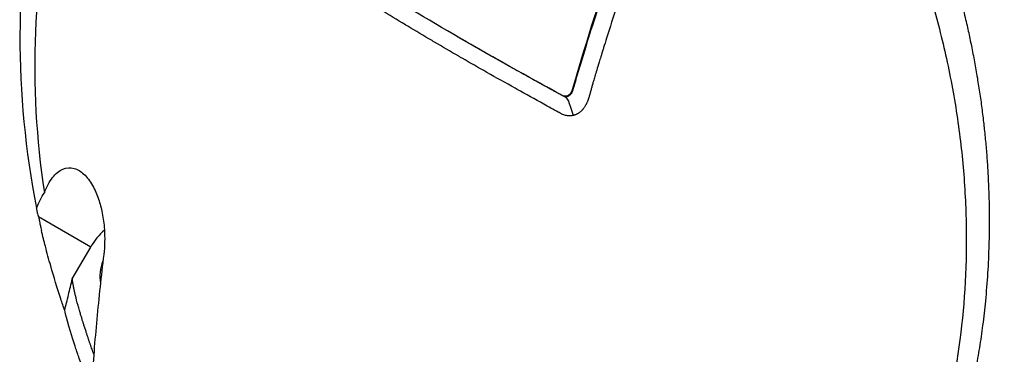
# Model space of a CAD drawing. Header units: millimetres. Extents: x 0 to 4378, y 0 to 2376.
# Tile 594 of 656: x 2562 to 2623, y 1426 to 1446. Entities that reach past the tile are written whole.
import ezdxf

# ---------------------------------------------------------------- set-up
doc = ezdxf.new("R2010")
doc.units = ezdxf.units.MM
doc.header["$LTSCALE"] = 0.2
doc.layers.add('01_Object Line', color=4, linetype='Continuous')

# ---------------------------------------------------------------- blocks, each defined once
blk = doc.blocks.new('A$C0a0b2bc4')
for p, q in [((-148.567, 586.132), (-148.516, 586.102)), ((-148.513, 586.1), (-148.516, 586.102)), ((-142.237, 582.588), (-142.186, 582.558)), ((-141.626, 582.928), (-141.589, 582.907)), ((-171.405, 573.228), (-174.643, 575.098)), ((-172.546, 571.253), (-171.405, 573.228))]:
    blk.add_line(p, q)
for centre, major_axis, ratio, start_param, end_param in [((-174.431, 575.166), (-0.776, 3.58), 0.060571, 1.54559, 1.576808), ((-168.895, 571.779), (-1.775, -3.074), 0.816497, 4.328454, 4.712389), ((-168.895, 571.779), (1.125, 1.949), 0.816497, 1.733342, 2.38644)]:
    blk.add_ellipse(centre, major_axis=major_axis, ratio=ratio, start_param=start_param, end_param=end_param)
for points, knots in [([(-102.629, 533.701), (-102.613, 533.711), (-102.419, 533.835), (-102.323, 533.896), (-102.247, 533.945), (-102.018, 534.092), (-101.866, 534.191), (-101.41, 534.489), (-101.106, 534.69), (-100.2, 535.299), (-99.599, 535.713), (-97.807, 536.98), (-96.629, 537.856), (-95.252, 538.928), (-95.034, 539.099), (-94.652, 539.402), (-94.486, 539.534), (-93.937, 539.974), (-93.553, 540.287), (-92.746, 540.954), (-92.314, 541.317), (-91.633, 541.897), (-91.383, 542.113), (-90.933, 542.505), (-90.733, 542.68), (-90.41, 542.965), (-90.287, 543.074), (-88.847, 544.356), (-87.555, 545.564), (-85.563, 547.512), (-84.848, 548.229), (-83.332, 549.79), (-82.533, 550.636), (-79.645, 553.781), (-77.62, 556.157), (-75.159, 559.255), (-74.649, 559.909), (-73.998, 560.76), (-73.852, 560.952), (-73.638, 561.235), (-73.566, 561.331), (-73.421, 561.523), (-73.347, 561.622), (-73.175, 561.853), (-73.081, 561.979), (-72.913, 562.208), (-72.843, 562.304), (-72.671, 562.541), (-72.568, 562.684), (-72.382, 562.944), (-72.298, 563.063), (-71.779, 563.798), (-71.354, 564.422), (-70.4, 565.872), (-69.879, 566.701), (-68.865, 568.394), (-68.372, 569.257), (-67.596, 570.688), (-67.3, 571.252), (-66.946, 571.948), (-66.881, 572.077), (-66.699, 572.441), (-66.583, 572.676), (-66.247, 573.366), (-66.031, 573.824), (-65.703, 574.537), (-65.586, 574.795), (-65.372, 575.276), (-65.274, 575.5), (-65.132, 575.827), (-65.088, 575.93), (-65.006, 576.122), (-64.97, 576.207), (-64.892, 576.391), (-64.849, 576.493), (-64.694, 576.863), (-64.58, 577.136), (-64.288, 577.844), (-64.112, 578.277), (-63.823, 578.999), (-63.706, 579.292), (-63.497, 579.825), (-63.407, 580.056), (-63.235, 580.502), (-63.154, 580.713), (-62.991, 581.14), (-62.91, 581.355), (-62.705, 581.9), (-62.588, 582.218), (-62.361, 582.838), (-62.254, 583.133), (-62.008, 583.819), (-61.871, 584.209), (-61.543, 585.153), (-61.354, 585.707), (-60.053, 589.619), (-59.077, 593.011), (-58.097, 597.089), (-57.944, 597.751), (-57.725, 598.738), (-57.655, 599.059), (-57.288, 600.788), (-57.016, 602.195), (-56.651, 604.32), (-56.535, 605.037), (-56.297, 606.614), (-56.178, 607.474), (-55.986, 609.012), (-55.909, 609.691), (-55.705, 611.663), (-55.598, 612.955), (-55.375, 616.598), (-55.325, 618.941), (-55.422, 623.15), (-55.535, 625.027), (-55.81, 627.745), (-55.914, 628.607), (-56.269, 631.117), (-56.568, 632.755), (-57.279, 635.873), (-57.685, 637.358), (-59.046, 641.563), (-60.166, 644.186), (-62.164, 647.749), (-62.846, 648.831), (-64.296, 650.876), (-65.06, 651.839), (-66.273, 653.201), (-66.685, 653.638), (-67.958, 654.912), (-68.852, 655.707), (-73.475, 659.346), (-77.725, 661.269), (-83.003, 662.315), (-83.613, 662.418), (-84.855, 662.592), (-85.486, 662.662), (-86.77, 662.769), (-87.424, 662.805), (-93.483, 662.976), (-99.04, 661.942), (-105.769, 659.588), (-107.025, 659.1), (-109.209, 658.172), (-110.14, 657.75), (-111.759, 656.974), (-112.45, 656.629), (-113.653, 656.003), (-114.166, 655.729), (-115.062, 655.237), (-115.444, 655.022), (-116.398, 654.477), (-116.966, 654.143), (-117.817, 653.628), (-118.1, 653.455), (-118.523, 653.193), (-118.664, 653.105), (-118.841, 652.993), (-118.909, 652.95), (-118.981, 652.904)], [-6.38032, -6.38032, -6.38032, -6.38032, -6.37821, -6.37821, -6.369846, -6.369846, -6.353117, -6.353117, -6.319657, -6.319657, -6.25276, -6.25276, -6.118821, -6.118821, -6.093562, -6.093562, -6.074245, -6.074245, -6.02934, -6.02934, -5.977241, -5.977241, -5.946683, -5.946683, -5.922148, -5.922148, -5.906985, -5.906985, -5.744468, -5.744468, -5.651851, -5.651851, -5.545767, -5.545767, -5.263109, -5.263109, -5.188236, -5.188236, -5.166424, -5.166424, -5.156096, -5.156096, -5.145051, -5.145051, -5.130591, -5.130591, -5.12026, -5.12026, -5.104932, -5.104932, -5.092289, -5.092289, -5.026821, -5.026821, -4.941899, -4.941899, -4.85599, -4.85599, -4.800726, -4.800726, -4.788117, -4.788117, -4.765241, -4.765241, -4.721287, -4.721287, -4.696404, -4.696404, -4.675122, -4.675122, -4.664727, -4.664727, -4.65667, -4.65667, -4.64693, -4.64693, -4.620997, -4.620997, -4.580201, -4.580201, -4.553194, -4.553194, -4.530725, -4.530725, -4.50998, -4.50998, -4.488898, -4.488898, -4.457903, -4.457903, -4.429176, -4.429176, -4.391259, -4.391259, -4.337563, -4.337563, -4.012989, -4.012989, -3.949041, -3.949041, -3.91815, -3.91815, -3.78308, -3.78308, -3.714321, -3.714321, -3.631782, -3.631782, -3.566461, -3.566461, -3.442027, -3.442027, -3.2143, -3.2143, -3.028646, -3.028646, -2.942037, -2.942037, -2.774506, -2.774506, -2.616657, -2.616657, -2.316725, -2.316725, -2.178502, -2.178502, -2.04381, -2.04381, -1.977504, -1.977504, -1.844402, -1.844402, -1.320414, -1.320414, -1.252574, -1.252574, -1.183446, -1.183446, -1.112702, -1.112702, -0.531304, -0.531304, -0.396945, -0.396945, -0.296158, -0.296158, -0.220657, -0.220657, -0.16405, -0.16405, -0.121678, -0.121678, -0.058094, -0.058094, -0.026366, -0.026366, -0.010502, -0.010502, -0.006369, -0.006369, -0.006369, -0.006369]), ([(-132.59, 622.729), (-132.573, 622.719), (-132.543, 622.702), (-132.478, 622.665), (-132.451, 622.648), (-132.367, 622.6), (-132.311, 622.567), (-132.145, 622.469), (-132.034, 622.403), (-131.701, 622.202), (-131.479, 622.065), (-130.817, 621.646), (-130.378, 621.356), (-129.07, 620.454), (-128.208, 619.809), (-125.663, 617.754), (-124.018, 616.22), (-122.002, 614.065), (-121.56, 613.574), (-120.627, 612.498), (-120.14, 611.912), (-119.11, 610.617), (-118.574, 609.909), (-117.455, 608.358), (-116.875, 607.508), (-114.813, 604.316), (-113.446, 601.855), (-111.906, 598.603), (-111.592, 597.909), (-110.985, 596.505), (-110.694, 595.798), (-109.861, 593.677), (-109.354, 592.249), (-108.786, 590.469), (-108.679, 590.127), (-108.489, 589.498), (-108.405, 589.214), (-108.228, 588.599), (-108.134, 588.264), (-107.997, 587.763), (-107.953, 587.597), (-107.867, 587.275), (-107.824, 587.11), (-107.738, 586.777), (-107.697, 586.614), (-107.616, 586.29), (-107.576, 586.127), (-107.497, 585.8), (-107.457, 585.635), (-107.345, 585.154), (-107.273, 584.834), (-107.17, 584.37), (-107.134, 584.204), (-107.065, 583.879), (-107.032, 583.719), (-106.971, 583.425), (-106.941, 583.278), (-106.84, 582.771), (-106.769, 582.388), (-106.685, 581.93), (-106.657, 581.781), (-106.597, 581.438), (-106.565, 581.25), (-106.515, 580.955), (-106.499, 580.856), (-106.427, 580.413), (-106.371, 580.049), (-106.306, 579.608), (-106.292, 579.513), (-106.265, 579.324), (-106.252, 579.23), (-106.213, 578.949), (-106.187, 578.759), (-106.066, 577.827), (-105.98, 577.071), (-105.869, 575.926), (-105.836, 575.545), (-105.791, 574.975), (-105.776, 574.784), (-105.749, 574.401), (-105.736, 574.21), (-105.718, 573.925), (-105.712, 573.829), (-105.701, 573.642), (-105.696, 573.547), (-105.686, 573.361), (-105.681, 573.273), (-105.672, 573.09), (-105.668, 572.996), (-105.646, 572.505), (-105.633, 572.149), (-105.613, 571.411), (-105.607, 571.046), (-105.603, 570.499), (-105.602, 570.318), (-105.603, 569.967), (-105.604, 569.787), (-105.607, 569.522), (-105.608, 569.437), (-105.614, 569.034), (-105.623, 568.71), (-105.707, 566.131), (-105.933, 563.182), (-106.903, 558.439), (-107.186, 557.265), (-107.785, 555.113), (-108.092, 554.13), (-108.718, 552.326), (-109.031, 551.501), (-109.507, 550.34), (-109.656, 549.991), (-109.951, 549.32), (-110.097, 548.998), (-111.371, 546.277), (-112.679, 544.053), (-114.182, 541.928), (-114.272, 541.802), (-114.531, 541.445), (-114.704, 541.212), (-114.955, 540.88), (-115.032, 540.78), (-115.18, 540.587), (-115.254, 540.493), (-115.593, 540.06), (-115.871, 539.717), (-116.364, 539.129), (-116.577, 538.881), (-117.114, 538.269), (-117.443, 537.91), (-117.94, 537.383), (-118.107, 537.209), (-118.36, 536.951), (-118.445, 536.866), (-118.572, 536.738), (-118.614, 536.696), (-118.678, 536.632), (-118.699, 536.611), (-118.752, 536.559), (-118.776, 536.536), (-118.785, 536.527)], [0.000001, 0.000001, 0.000001, 0.000001, 0.007145, 0.007145, 0.012487, 0.012487, 0.023172, 0.023172, 0.044526, 0.044526, 0.087152, 0.087152, 0.172519, 0.172519, 0.343296, 0.343296, 0.684832, 0.684832, 0.782442, 0.782442, 0.893925, 0.893925, 1.020792, 1.020792, 1.165754, 1.165754, 1.5523, 1.5523, 1.656, 1.656, 1.759472, 1.759472, 1.962548, 1.962548, 2.010788, 2.010788, 2.051037, 2.051037, 2.098595, 2.098595, 2.121977, 2.121977, 2.144106, 2.144106, 2.165078, 2.165078, 2.185897, 2.185897, 2.206927, 2.206927, 2.249257, 2.249257, 2.267476, 2.267476, 2.284385, 2.284385, 2.298691, 2.298691, 2.334972, 2.334972, 2.351514, 2.351514, 2.372635, 2.372635, 2.384046, 2.384046, 2.433545, 2.433545, 2.447203, 2.447203, 2.460457, 2.460457, 2.48758, 2.48758, 2.604591, 2.604591, 2.662837, 2.662837, 2.692059, 2.692059, 2.721315, 2.721315, 2.736067, 2.736067, 2.75119, 2.75119, 2.765744, 2.765744, 2.781644, 2.781644, 2.845833, 2.845833, 2.904565, 2.904565, 2.933488, 2.933488, 2.964036, 2.964036, 2.978504, 2.978504, 3.032725, 3.032725, 3.464483, 3.464483, 3.610423, 3.610423, 3.738069, 3.738069, 3.849625, 3.849625, 3.89841, 3.89841, 3.944167, 3.944167, 4.289561, 4.289561, 4.31145, 4.31145, 4.352034, 4.352034, 4.36965, 4.36965, 4.386161, 4.386161, 4.448116, 4.448116, 4.494326, 4.494326, 4.563724, 4.563724, 4.598531, 4.598531, 4.615935, 4.615935, 4.624637, 4.624637, 4.628988, 4.628988, 4.635352, 4.635352, 4.635352, 4.635352]), ([(-137.256, 617.135), (-137.287, 617.152), (-137.314, 617.167), (-137.371, 617.2), (-137.4, 617.216), (-137.487, 617.264), (-137.545, 617.296), (-137.719, 617.392), (-137.835, 617.454), (-138.185, 617.639), (-138.418, 617.758), (-139.116, 618.099), (-139.583, 618.31), (-140.364, 618.636), (-140.678, 618.76), (-142.243, 619.341), (-143.505, 619.701), (-145.125, 620.042), (-145.485, 620.11), (-146.814, 620.329), (-147.778, 620.428), (-150.015, 620.519), (-151.284, 620.465), (-152.694, 620.286), (-152.854, 620.264), (-154.712, 619.988), (-156.375, 619.531), (-159.781, 618.147), (-161.508, 617.169), (-164.736, 614.759), (-166.245, 613.323), (-168.264, 610.88), (-168.884, 610.042), (-171.839, 605.583), (-173.624, 601.288), (-175.397, 593.307), (-175.77, 589.841), (-175.8, 582.766), (-175.457, 579.165), (-174.755, 575.625)], [-8.649689, -8.649689, -8.649689, -8.649689, -8.637409, -8.637409, -8.624985, -8.624985, -8.600078, -8.600078, -8.550156, -8.550156, -8.450665, -8.450665, -8.252393, -8.252393, -8.119323, -8.119323, -7.592166, -7.592166, -7.442693, -7.442693, -7.047186, -7.047186, -6.520095, -6.520095, -6.453502, -6.453502, -5.733954, -5.733954, -4.923941, -4.923941, -4.117004, -4.117004, -3.731257, -3.731257, -2.166854, -2.166854, -1.083067, -1.083067, -0.000001, -0.000001, -0.000001, -0.000001]), ([(-137.775, 614.284), (-137.798, 614.297), (-137.816, 614.308), (-137.856, 614.331), (-137.876, 614.342), (-137.937, 614.376), (-137.978, 614.399), (-138.1, 614.467), (-138.182, 614.512), (-138.431, 614.647), (-138.598, 614.735), (-139.128, 615.005), (-139.49, 615.178), (-141.692, 616.16), (-143.604, 616.737), (-147.248, 617.395), (-149.014, 617.51), (-153.836, 617.263), (-156.833, 616.463), (-162.61, 613.45), (-165.564, 611.038), (-170.474, 604.29), (-172.308, 600.316), (-174.227, 592.918), (-174.686, 589.759), (-174.967, 583.238), (-174.78, 579.91), (-174.271, 576.578)], [-8.642266, -8.642266, -8.642266, -8.642266, -8.632346, -8.632346, -8.622197, -8.622197, -8.601866, -8.601866, -8.560989, -8.560989, -8.477588, -8.477588, -8.298471, -8.298471, -7.409545, -7.409545, -6.575204, -6.575204, -5.096739, -5.096739, -3.506638, -3.506638, -2.014963, -2.014963, -1.012761, -1.012761, -0.000001, -0.000001, -0.000001, -0.000001]), ([(-137.256, 617.135), (-137.095, 617.042), (-136.647, 616.784), (-135.624, 616.113), (-135.222, 615.834), (-134.559, 615.349), (-134.295, 615.15), (-132.992, 614.138), (-131.968, 613.248), (-130.318, 611.657), (-129.671, 610.99), (-128.201, 609.373), (-127.391, 608.4), (-125.574, 606.024), (-124.594, 604.588), (-122.462, 601.078), (-121.362, 598.95), (-120.138, 596.13), (-119.887, 595.522), (-119.407, 594.296), (-119.179, 593.683), (-118.908, 592.91), (-118.855, 592.756), (-118.747, 592.44), (-118.692, 592.277), (-118.587, 591.959), (-118.536, 591.801), (-118.386, 591.334), (-118.29, 591.024), (-118.103, 590.406), (-118.012, 590.096), (-117.878, 589.62), (-117.832, 589.453), (-117.742, 589.124), (-117.697, 588.959), (-117.566, 588.46), (-117.48, 588.123), (-117.317, 587.455), (-117.238, 587.121), (-117.094, 586.484), (-117.029, 586.182), (-116.934, 585.723), (-116.903, 585.57), (-116.805, 585.075), (-116.742, 584.744), (-116.623, 584.081), (-116.566, 583.748), (-116.459, 583.085), (-116.409, 582.756), (-116.313, 582.09), (-116.272, 581.778), (-116.211, 581.286), (-116.189, 581.112), (-116.153, 580.794), (-116.136, 580.645), (-116.104, 580.339), (-116.087, 580.177), (-116.039, 579.689), (-116.011, 579.369), (-115.96, 578.731), (-115.938, 578.414), (-115.898, 577.774), (-115.882, 577.455), (-115.854, 576.822), (-115.843, 576.504), (-115.826, 575.871), (-115.821, 575.559), (-115.816, 574.933), (-115.816, 574.596), (-115.822, 574.106), (-115.824, 573.951), (-115.83, 573.659), (-115.834, 573.508), (-115.871, 572.192), (-115.944, 571.033), (-116.105, 569.384), (-116.162, 568.885), (-116.286, 567.925), (-116.353, 567.463), (-116.495, 566.572), (-116.57, 566.145), (-116.687, 565.525), (-116.726, 565.326), (-116.806, 564.933), (-116.847, 564.742), (-116.927, 564.369), (-116.969, 564.185), (-117.093, 563.648), (-117.18, 563.289), (-117.352, 562.622), (-117.441, 562.295), (-117.619, 561.665), (-117.709, 561.362), (-117.844, 560.924), (-117.888, 560.784), (-118.019, 560.374), (-118.107, 560.108), (-118.283, 559.596), (-118.371, 559.347), (-118.63, 558.639), (-118.807, 558.183), (-119.314, 556.946), (-119.658, 556.18), (-120.576, 554.318), (-121.176, 553.25), (-122.146, 551.73), (-122.481, 551.237), (-123, 550.519), (-123.175, 550.283), (-123.443, 549.936), (-123.533, 549.821), (-123.669, 549.65), (-123.714, 549.593), (-123.782, 549.508), (-123.805, 549.48), (-123.851, 549.423), (-123.874, 549.395), (-123.897, 549.367)], [0.000002, 0.000002, 0.000002, 0.000002, 0.068396, 0.068396, 0.113225, 0.113225, 0.143068, 0.143068, 0.261804, 0.261804, 0.340398, 0.340398, 0.445112, 0.445112, 0.58476, 0.58476, 0.770646, 0.770646, 0.820914, 0.820914, 0.870505, 0.870505, 0.882769, 0.882769, 0.895757, 0.895757, 0.908699, 0.908699, 0.933689, 0.933689, 0.958342, 0.958342, 0.971541, 0.971541, 0.985008, 0.985008, 1.012116, 1.012116, 1.039467, 1.039467, 1.064342, 1.064342, 1.077017, 1.077017, 1.103525, 1.103525, 1.129763, 1.129763, 1.156377, 1.156377, 1.183318, 1.183318, 1.195097, 1.195097, 1.205034, 1.205034, 1.215755, 1.215755, 1.236325, 1.236325, 1.256757, 1.256757, 1.277456, 1.277456, 1.298369, 1.298369, 1.31914, 1.31914, 1.338917, 1.338917, 1.348349, 1.348349, 1.358318, 1.358318, 1.436393, 1.436393, 1.470506, 1.470506, 1.502489, 1.502489, 1.53257, 1.53257, 1.546517, 1.546517, 1.559977, 1.559977, 1.573067, 1.573067, 1.598315, 1.598315, 1.621948, 1.621948, 1.64382, 1.64382, 1.654133, 1.654133, 1.674222, 1.674222, 1.692702, 1.692702, 1.72678, 1.72678, 1.786154, 1.786154, 1.875164, 1.875164, 1.919672, 1.919672, 1.941935, 1.941935, 1.953066, 1.953066, 1.958631, 1.958631, 1.961414, 1.961414, 1.964192, 1.964192, 1.964192, 1.964192]), ([(-137.775, 614.284), (-137.755, 614.272), (-137.738, 614.263), (-137.702, 614.242), (-137.684, 614.232), (-137.63, 614.2), (-137.593, 614.179), (-137.484, 614.114), (-137.411, 614.071), (-137.19, 613.938), (-137.043, 613.847), (-136.586, 613.557), (-136.276, 613.35), (-135.2, 612.602), (-134.435, 612.01), (-132.652, 610.506), (-131.64, 609.547), (-130.048, 607.872), (-129.443, 607.192), (-128.14, 605.631), (-127.451, 604.739), (-126.39, 603.256), (-126, 602.685), (-125.152, 601.382), (-124.698, 600.643), (-123.672, 598.868), (-123.113, 597.818), (-122.148, 595.839), (-121.732, 594.919), (-120.905, 592.936), (-120.501, 591.872), (-119.719, 589.594), (-119.349, 588.38), (-118.699, 585.939), (-118.418, 584.714), (-117.943, 582.248), (-117.749, 581.007), (-117.454, 578.542), (-117.352, 577.321), (-117.236, 574.878), (-117.222, 573.657), (-117.376, 567.56), (-118.219, 562.909), (-120.105, 557.726), (-120.494, 556.783), (-121.551, 554.497), (-122.262, 553.194), (-123.436, 551.362), (-123.845, 550.771), (-124.698, 549.633), (-125.142, 549.085), (-125.601, 548.561)], [0.000001, 0.000001, 0.000001, 0.000001, 0.008819, 0.008819, 0.017845, 0.017845, 0.035907, 0.035907, 0.072142, 0.072142, 0.145603, 0.145603, 0.301293, 0.301293, 0.697737, 0.697737, 1.249707, 1.249707, 1.602664, 1.602664, 2.030274, 2.030274, 2.287608, 2.287608, 2.606643, 2.606643, 3.037233, 3.037233, 3.398935, 3.398935, 3.802667, 3.802667, 4.249499, 4.249499, 4.690315, 4.690315, 5.13136, 5.13136, 5.56388, 5.56388, 5.998967, 5.998967, 7.754062, 7.754062, 8.158838, 8.158838, 8.768034, 8.768034, 9.073949, 9.073949, 9.380631, 9.380631, 9.380631, 9.380631]), ([(-136.268, 598.609), (-137.291, 595.995), (-138.249, 593.38), (-140.037, 588.149), (-140.865, 585.536), (-141.626, 582.928)], [-1.719535, -1.719535, -1.719535, -1.719535, -0.859768, -0.859768, -0.000001, -0.000001, -0.000001, -0.000001]), ([(-139.155, 590.603), (-139.635, 589.193), (-140.096, 587.784), (-140.538, 586.377), (-140.759, 585.673), (-140.975, 584.97), (-141.187, 584.267), (-141.239, 584.091), (-141.292, 583.915), (-141.344, 583.739), (-141.357, 583.695), (-141.37, 583.651), (-141.383, 583.608), (-141.39, 583.586), (-141.396, 583.564), (-141.403, 583.542), (-141.409, 583.52), (-141.416, 583.498), (-141.422, 583.476), (-141.448, 583.388), (-141.474, 583.3), (-141.5, 583.212), (-141.526, 583.124), (-141.551, 583.037), (-141.577, 582.949), (-141.58, 582.938), (-141.583, 582.927), (-141.587, 582.916), (-141.587, 582.913), (-141.588, 582.91), (-141.589, 582.907)], [0, 0, 0, 0, 0.548701, 0.548701, 0.548701, 0.823051, 0.823051, 0.823051, 0.891639, 0.891639, 0.891639, 0.908786, 0.908786, 0.908786, 0.917359, 0.917359, 0.917359, 0.925933, 0.925933, 0.925933, 0.960226, 0.960226, 0.960226, 0.99452, 0.99452, 0.99452, 0.998807, 0.998807, 0.998807, 1, 1, 1, 1]), ([(-138.204, 590.054), (-138.649, 588.745), (-139.078, 587.436), (-139.49, 586.129), (-139.557, 585.917), (-139.618, 585.723), (-139.683, 585.512), (-139.694, 585.479), (-139.757, 585.276), (-139.805, 585.122), (-139.887, 584.856), (-139.922, 584.743), (-139.952, 584.645), (-140.008, 584.464), (-140.058, 584.301), (-140.147, 584.008), (-140.186, 583.878), (-140.254, 583.652), (-140.282, 583.555), (-140.315, 583.442), (-140.324, 583.412), (-140.332, 583.384), (-140.357, 583.298), (-140.379, 583.219), (-140.401, 583.142), (-140.402, 583.14), (-140.402, 583.137), (-140.408, 583.118), (-140.417, 583.083), (-140.444, 582.98), (-140.462, 582.913), (-140.487, 582.819), (-140.49, 582.808), (-140.494, 582.792), (-140.495, 582.787), (-140.497, 582.781), (-140.519, 582.694), (-140.54, 582.618), (-140.568, 582.523), (-140.576, 582.494), (-140.585, 582.469), (-140.589, 582.455), (-140.595, 582.437), (-140.607, 582.402), (-140.611, 582.39), (-140.619, 582.366), (-140.622, 582.356), (-140.629, 582.337), (-140.632, 582.329), (-140.636, 582.32), (-140.641, 582.306), (-140.646, 582.293), (-140.665, 582.244), (-140.68, 582.207), (-140.696, 582.171), (-140.703, 582.154), (-140.712, 582.136), (-140.73, 582.096), (-140.74, 582.075), (-140.757, 582.041), (-140.763, 582.03), (-140.781, 581.995), (-140.794, 581.972), (-140.823, 581.923), (-140.838, 581.898), (-140.855, 581.872), (-140.871, 581.847), (-140.887, 581.825), (-140.908, 581.796), (-140.913, 581.789), (-140.926, 581.772), (-140.934, 581.763), (-140.948, 581.745), (-140.955, 581.736), (-140.974, 581.713), (-140.985, 581.701), (-141, 581.685), (-141.003, 581.681), (-141.017, 581.666), (-141.026, 581.657), (-141.041, 581.642), (-141.047, 581.636), (-141.052, 581.631), (-141.068, 581.615), (-141.085, 581.6), (-141.128, 581.563), (-141.155, 581.542), (-141.211, 581.503), (-141.239, 581.484), (-141.275, 581.464), (-141.28, 581.461), (-141.285, 581.458), (-141.296, 581.452), (-141.306, 581.447), (-141.339, 581.43), (-141.359, 581.42), (-141.398, 581.404), (-141.416, 581.397), (-141.449, 581.384), (-141.464, 581.379), (-141.492, 581.37), (-141.505, 581.367), (-141.526, 581.361), (-141.535, 581.358), (-141.546, 581.355), (-141.549, 581.355), (-141.552, 581.354)], [-1, -1, -1, -1, -0.5714286, -0.5714286, -0.5714286, -0.5255574, -0.5255574, -0.517013, -0.517013, -0.4712009, -0.4712009, -0.4285714, -0.4285714, -0.4285714, -0.3868059, -0.3868059, -0.3450253, -0.3450253, -0.3032608, -0.3032608, -0.2857143, -0.2857143, -0.2857143, -0.2513176, -0.2513176, -0.25, -0.25, -0.25, -0.2337562, -0.2337562, -0.2172936, -0.2172936, -0.2152452, -0.2152452, -0.2142857, -0.2142857, -0.2142857, -0.1903263, -0.1903263, -0.1785714, -0.1785714, -0.1785714, -0.170079, -0.170079, -0.1658975, -0.1658975, -0.16301, -0.16301, -0.1607143, -0.1607143, -0.1607143, -0.15572, -0.15572, -0.1428571, -0.1428571, -0.1428571, -0.1345003, -0.1345003, -0.1263958, -0.1263958, -0.1223688, -0.1223688, -0.1146267, -0.1146267, -0.1071429, -0.1071429, -0.1071429, -0.1010737, -0.1010737, -0.0986615, -0.0986615, -0.0956016, -0.0956016, -0.0922441, -0.0922441, -0.0863776, -0.0863776, -0.0841138, -0.0841138, -0.0777712, -0.0777712, -0.0714286, -0.0714286, -0.0714286, -0.0625785, -0.0625785, -0.0498607, -0.0498607, -0.0377346, -0.0377346, -0.0357143, -0.0357143, -0.0357143, -0.0328765, -0.0328765, -0.0268637, -0.0268637, -0.0209459, -0.0209459, -0.0148784, -0.0148784, -0.0087709, -0.0087709, -0.0026649, -0.0026649, 0, 0, 0, 0]), ([(-142.237, 582.588), (-144.409, 583.768), (-146.521, 584.95), (-150.596, 587.303), (-152.559, 588.473), (-154.453, 589.639)], [0, 0, 0, 0, 0.502185, 0.502185, 1, 1, 1, 1]), ([(-148.603, 584.992), (-148.613, 584.997), (-148.623, 585.003), (-148.633, 585.009), (-149.142, 585.302), (-149.646, 585.596), (-150.147, 585.89), (-150.194, 585.917), (-150.241, 585.945), (-150.288, 585.973), (-150.795, 586.27), (-151.296, 586.567), (-151.794, 586.864), (-151.843, 586.893), (-151.892, 586.923), (-151.94, 586.952), (-152.445, 587.254), (-152.946, 587.555), (-153.442, 587.857), (-153.481, 587.881), (-153.521, 587.905), (-153.561, 587.929), (-153.828, 588.092), (-154.094, 588.255), (-154.359, 588.418), (-154.392, 588.438), (-154.425, 588.458), (-154.458, 588.479), (-154.474, 588.489), (-154.491, 588.499), (-154.507, 588.509), (-154.524, 588.519), (-154.54, 588.529), (-154.557, 588.54), (-154.622, 588.584), (-154.684, 588.636), (-154.743, 588.696), (-154.802, 588.756), (-154.856, 588.824), (-154.906, 588.898), (-154.918, 588.917), (-154.93, 588.936), (-154.942, 588.955), (-154.948, 588.965), (-154.954, 588.975), (-154.959, 588.985)], [-0.8616263, -0.8616263, -0.8616263, -0.8616263, -0.8610298, -0.8610298, -0.8610298, -0.8298956, -0.8298956, -0.8298956, -0.826965, -0.826965, -0.826965, -0.7954426, -0.7954426, -0.7954426, -0.7923494, -0.7923494, -0.7923494, -0.7603025, -0.7603025, -0.7603025, -0.7577381, -0.7577381, -0.7577381, -0.7404325, -0.7404325, -0.7404325, -0.7382693, -0.7382693, -0.7382693, -0.7371877, -0.7371877, -0.7371877, -0.7361061, -0.7361061, -0.7361061, -0.7317796, -0.7317796, -0.7317796, -0.7274532, -0.7274532, -0.7274532, -0.7263716, -0.7263716, -0.7263716, -0.7258308, -0.7258308, -0.7258308, -0.7258308]), ([(-147.87, 585.73), (-148.077, 585.849), (-148.284, 585.968), (-148.489, 586.087), (-148.497, 586.091), (-148.505, 586.096), (-148.513, 586.1)], [0.44954833, 0.44954833, 0.44954833, 0.44954833, 0.50001116, 0.50001116, 0.50001116, 0.50198948, 0.50198948, 0.50198948, 0.50198948]), ([(-144.782, 583.986), (-144.965, 584.088), (-145.148, 584.19), (-145.33, 584.292), (-145.865, 584.591), (-146.396, 584.89), (-146.922, 585.189), (-147.24, 585.37), (-147.556, 585.55), (-147.87, 585.73)], [0.202344, 0.202344, 0.202344, 0.202344, 0.2457321, 0.2457321, 0.2457321, 0.3728716, 0.3728716, 0.3728716, 0.4495483, 0.4495483, 0.4495483, 0.4495483]), ([(-141.552, 581.354), (-141.571, 581.349), (-141.59, 581.345), (-141.61, 581.342), (-141.62, 581.34), (-141.629, 581.338), (-141.639, 581.337), (-141.649, 581.335), (-141.659, 581.334), (-141.668, 581.333), (-141.678, 581.332), (-141.688, 581.331), (-141.698, 581.33), (-141.708, 581.329), (-141.718, 581.328), (-141.728, 581.327), (-141.747, 581.326), (-141.767, 581.326), (-141.787, 581.326), (-141.867, 581.326), (-141.947, 581.336), (-142.026, 581.355), (-142.105, 581.375), (-142.183, 581.404), (-142.259, 581.442), (-142.278, 581.451), (-142.297, 581.462), (-142.316, 581.472), (-142.334, 581.482), (-142.353, 581.492), (-142.372, 581.503), (-142.409, 581.523), (-142.447, 581.543), (-142.484, 581.564), (-142.784, 581.727), (-143.083, 581.89), (-143.38, 582.053), (-143.933, 582.357), (-144.483, 582.66), (-145.027, 582.964), (-145.069, 582.987), (-145.11, 583.01), (-145.151, 583.033), (-145.737, 583.36), (-146.318, 583.686), (-146.893, 584.013), (-147.411, 584.307), (-147.925, 584.601), (-148.435, 584.895), (-148.491, 584.927), (-148.547, 584.959), (-148.603, 584.992)], [-1, -1, -1, -1, -0.9989185, -0.9989185, -0.9989185, -0.9983778, -0.9983778, -0.9983778, -0.9978371, -0.9978371, -0.9978371, -0.9972963, -0.9972963, -0.9972963, -0.9967556, -0.9967556, -0.9967556, -0.9956741, -0.9956741, -0.9956741, -0.9913482, -0.9913482, -0.9913482, -0.9870224, -0.9870224, -0.9870224, -0.9859409, -0.9859409, -0.9859409, -0.9848594, -0.9848594, -0.9848594, -0.9826965, -0.9826965, -0.9826965, -0.965393, -0.965393, -0.965393, -0.9332255, -0.9332255, -0.9332255, -0.930786, -0.930786, -0.930786, -0.896179, -0.896179, -0.896179, -0.8650488, -0.8650488, -0.8650488, -0.8616263, -0.8616263, -0.8616263, -0.8616263]), ([(-142.186, 582.558), (-142.192, 582.562), (-142.198, 582.565), (-142.204, 582.568), (-142.212, 582.573), (-142.221, 582.578), (-142.229, 582.582), (-142.247, 582.592), (-142.264, 582.601), (-142.281, 582.61), (-142.35, 582.648), (-142.418, 582.685), (-142.487, 582.722), (-142.555, 582.76), (-142.624, 582.797), (-142.692, 582.834), (-142.709, 582.844), (-142.726, 582.853), (-142.744, 582.862), (-142.761, 582.872), (-142.778, 582.881), (-142.795, 582.89), (-142.829, 582.909), (-142.863, 582.928), (-142.897, 582.946), (-143.171, 583.096), (-143.443, 583.245), (-143.714, 583.395), (-144.072, 583.592), (-144.428, 583.789), (-144.782, 583.986)], [0, 0, 0, 0, 0.0013857, 0.0013857, 0.0013857, 0.0033723, 0.0033723, 0.0033723, 0.0073454, 0.0073454, 0.0073454, 0.0232379, 0.0232379, 0.0232379, 0.0391303, 0.0391303, 0.0391303, 0.0431034, 0.0431034, 0.0431034, 0.0470765, 0.0470765, 0.0470765, 0.0550227, 0.0550227, 0.0550227, 0.1185925, 0.1185925, 0.1185925, 0.202344, 0.202344, 0.202344, 0.202344]), ([(-141.626, 582.928), (-141.647, 582.858), (-141.677, 582.793), (-141.757, 582.676), (-141.809, 582.626), (-141.921, 582.56), (-141.98, 582.542), (-142.074, 582.539), (-142.109, 582.542), (-142.175, 582.559), (-142.206, 582.572), (-142.237, 582.588)], [-0.09630619, -0.09630619, -0.09630619, -0.09630619, -0.07315237, -0.07315237, -0.0481541, -0.0481541, -0.02507616, -0.02507616, -0.01226192, -0.01226192, -0.000001, -0.000001, -0.000001, -0.000001]), ([(-142.07, 582.517), (-142.089, 582.52), (-142.107, 582.525), (-142.134, 582.534), (-142.142, 582.538), (-142.16, 582.546), (-142.169, 582.55), (-142.18, 582.556), (-142.183, 582.557), (-142.186, 582.558)], [0.0000001, 0.0000001, 0.0000001, 0.0000001, 0.4648523, 0.4648523, 0.6972784, 0.6972784, 0.9297046, 0.9297046, 0.9999997, 0.9999997, 0.9999997, 0.9999997]), ([(-141.589, 582.907), (-141.592, 582.899), (-141.594, 582.891), (-141.597, 582.883), (-141.604, 582.862), (-141.611, 582.841), (-141.62, 582.82), (-141.637, 582.78), (-141.658, 582.741), (-141.681, 582.707), (-141.698, 582.681), (-141.718, 582.657), (-141.738, 582.635), (-141.758, 582.614), (-141.779, 582.596), (-141.801, 582.58), (-141.817, 582.568), (-141.834, 582.557), (-141.852, 582.548), (-141.873, 582.538), (-141.895, 582.529), (-141.917, 582.523), (-141.93, 582.519), (-141.944, 582.516), (-141.958, 582.514), (-141.978, 582.511), (-141.999, 582.51), (-142.02, 582.511), (-142.037, 582.511), (-142.054, 582.513), (-142.07, 582.517)], [0.0000004, 0.0000004, 0.0000004, 0.0000004, 0.0317634, 0.0317634, 0.0317634, 0.1197849, 0.1197849, 0.1197849, 0.2958279, 0.2958279, 0.2958279, 0.4283299, 0.4283299, 0.4283299, 0.5535213, 0.5535213, 0.5535213, 0.647914, 0.647914, 0.647914, 0.7573052, 0.7573052, 0.7573052, 0.823957, 0.823957, 0.823957, 0.9223757, 0.9223757, 0.9223757, 0.9999999, 0.9999999, 0.9999999, 0.9999999]), ([(-174.271, 576.578), (-174.135, 576.95), (-173.964, 577.272), (-173.575, 577.762), (-173.359, 577.941), (-172.905, 578.128), (-172.669, 578.148), (-172.227, 578.023), (-172.026, 577.908), (-171.635, 577.549), (-171.451, 577.311), (-171.146, 576.771), (-171.024, 576.492), (-170.827, 575.913), (-170.751, 575.622), (-170.626, 574.989), (-170.583, 574.649), (-170.543, 574.055), (-170.538, 573.799), (-170.55, 573.278), (-170.569, 573.015), (-170.6, 572.763)], [-1.150575, -1.150575, -1.150575, -1.150575, -0.986984, -0.986984, -0.83278, -0.83278, -0.690769, -0.690769, -0.575288, -0.575288, -0.460089, -0.460089, -0.36227, -0.36227, -0.27144, -0.27144, -0.168366, -0.168366, -0.087792, -0.087792, -0.000001, -0.000001, -0.000001, -0.000001]), ([(-174.755, 575.625), (-174.693, 575.8), (-174.622, 575.969), (-174.46, 576.288), (-174.37, 576.438), (-174.271, 576.578)], [-0.1210449, -0.1210449, -0.1210449, -0.1210449, -0.0602184, -0.0602184, -0.000001, -0.000001, -0.000001, -0.000001]), ([(-174.713, 575.422), (-174.72, 575.456), (-174.727, 575.49), (-174.741, 575.559), (-174.748, 575.592), (-174.755, 575.625)], [-0.02826256, -0.02826256, -0.02826256, -0.02826256, -0.01433714, -0.01433714, -0.000001, -0.000001, -0.000001, -0.000001]), ([(-174.667, 575.209), (-174.675, 575.244), (-174.683, 575.28), (-174.698, 575.352), (-174.705, 575.387), (-174.713, 575.422)], [-0.03069889, -0.03069889, -0.03069889, -0.03069889, -0.01512759, -0.01512759, -0.00000092, -0.00000092, -0.00000092, -0.00000092]), ([(-174.643, 575.098), (-174.616, 574.97), (-174.587, 574.842), (-174.54, 574.633), (-174.521, 574.551), (-174.502, 574.467), (-174.479, 574.364), (-174.451, 574.251)], [-0.5712819, -0.5712819, -0.5712819, -0.5712819, -0.2605626, -0.2605626, -0.0483079, -0.0483079, -0.0000368, -0.0000368, -0.0000368, -0.0000368]), ([(-173.257, 570.021), (-173.475, 570.685), (-173.685, 571.37), (-173.996, 572.461), (-174.106, 572.868), (-174.287, 573.57), (-174.37, 573.901), (-174.451, 574.251)], [0.000001, 0.000001, 0.000001, 0.000001, 0.2988305, 0.2988305, 0.4730534, 0.4730534, 0.5976609, 0.5976609, 0.5976609, 0.5976609]), ([(-170.6, 572.763), (-170.763, 571.424), (-170.906, 570.095), (-171.154, 567.452), (-171.259, 566.142), (-171.347, 564.836)], [0.000001, 0.000001, 0.000001, 0.000001, 0.4668564, 0.4668564, 0.9337107, 0.9337107, 0.9337107, 0.9337107]), ([(-173.016, 569.3), (-172.938, 569.625), (-172.859, 569.952), (-172.703, 570.601), (-172.624, 570.928), (-172.546, 571.253)], [0.0000148, 0.0000148, 0.0000148, 0.0000148, 0.1074051, 0.1074051, 0.2148841, 0.2148841, 0.2148841, 0.2148841]), ([(-171.217, 566.612), (-171.233, 566.657), (-171.25, 566.703), (-171.266, 566.75), (-171.286, 566.805), (-171.306, 566.861), (-171.325, 566.917), (-171.342, 566.964), (-171.359, 567.012), (-171.375, 567.059), (-171.385, 567.088), (-171.395, 567.116), (-171.405, 567.144), (-171.414, 567.17), (-171.423, 567.195), (-171.431, 567.22), (-171.44, 567.246), (-171.449, 567.272), (-171.458, 567.298), (-171.467, 567.324), (-171.476, 567.35), (-171.486, 567.377), (-171.495, 567.405), (-171.505, 567.433), (-171.515, 567.462), (-171.519, 567.473), (-171.522, 567.485), (-171.526, 567.497), (-171.536, 567.526), (-171.546, 567.556), (-171.557, 567.586), (-171.567, 567.618), (-171.578, 567.649), (-171.589, 567.681), (-171.6, 567.714), (-171.611, 567.747), (-171.622, 567.779), (-171.633, 567.813), (-171.644, 567.846), (-171.655, 567.878), (-171.662, 567.901), (-171.67, 567.923), (-171.677, 567.945), (-171.69, 567.986), (-171.703, 568.026), (-171.716, 568.065), (-171.729, 568.105), (-171.742, 568.144), (-171.755, 568.183), (-171.767, 568.222), (-171.78, 568.26), (-171.792, 568.298), (-171.802, 568.331), (-171.813, 568.363), (-171.823, 568.395), (-171.843, 568.458), (-171.862, 568.52), (-171.881, 568.579), (-171.901, 568.642), (-171.92, 568.704), (-171.938, 568.763), (-171.947, 568.792), (-171.956, 568.821), (-171.964, 568.849), (-171.994, 568.946), (-172.022, 569.039), (-172.048, 569.127), (-172.066, 569.188), (-172.083, 569.248), (-172.1, 569.305), (-172.131, 569.414), (-172.16, 569.515), (-172.186, 569.61), (-172.255, 569.857), (-172.306, 570.06), (-172.347, 570.23), (-172.364, 570.299), (-172.378, 570.362), (-172.392, 570.421), (-172.395, 570.436), (-172.398, 570.45), (-172.402, 570.464), (-172.417, 570.535), (-172.431, 570.597), (-172.443, 570.655), (-172.446, 570.67), (-172.449, 570.686), (-172.452, 570.701), (-172.463, 570.752), (-172.472, 570.799), (-172.48, 570.842), (-172.487, 570.876), (-172.492, 570.909), (-172.498, 570.939), (-172.504, 570.975), (-172.51, 571.009), (-172.515, 571.042), (-172.52, 571.071), (-172.524, 571.1), (-172.529, 571.128), (-172.531, 571.145), (-172.534, 571.163), (-172.536, 571.18), (-172.539, 571.204), (-172.543, 571.228), (-172.546, 571.253)], [0.3428365, 0.3428365, 0.3428365, 0.3428365, 0.3585542, 0.3585542, 0.3585542, 0.3773336, 0.3773336, 0.3773336, 0.3933884, 0.3933884, 0.3933884, 0.4031943, 0.4031943, 0.4031943, 0.4123489, 0.4123489, 0.4123489, 0.4217043, 0.4217043, 0.4217043, 0.4311817, 0.4311817, 0.4311817, 0.4408476, 0.4408476, 0.4408476, 0.4446466, 0.4446466, 0.4446466, 0.4540235, 0.4540235, 0.4540235, 0.4636192, 0.4636192, 0.4636192, 0.4733445, 0.4733445, 0.4733445, 0.483284, 0.483284, 0.483284, 0.4901277, 0.4901277, 0.4901277, 0.5029062, 0.5029062, 0.5029062, 0.5161357, 0.5161357, 0.5161357, 0.5293652, 0.5293652, 0.5293652, 0.5407378, 0.5407378, 0.5407378, 0.5631224, 0.5631224, 0.5631224, 0.5867124, 0.5867124, 0.5867124, 0.5981367, 0.5981367, 0.5981367, 0.6376096, 0.6376096, 0.6376096, 0.6650129, 0.6650129, 0.6650129, 0.7169573, 0.7169573, 0.7169573, 0.8516952, 0.8516952, 0.8516952, 0.9065316, 0.9065316, 0.9065316, 0.9204162, 0.9204162, 0.9204162, 0.9889569, 0.9889569, 0.9889569, 1.0079008, 1.0079008, 1.0079008, 1.073297, 1.073297, 1.073297, 1.1260528, 1.1260528, 1.1260528, 1.1888255, 1.1888255, 1.1888255, 1.2446039, 1.2446039, 1.2446039, 1.2794563, 1.2794563, 1.2794563, 1.3260065, 1.3260065, 1.3260065, 1.3260065]), ([(-173.016, 569.3), (-173.056, 569.416), (-173.097, 569.54), (-173.178, 569.78), (-173.218, 569.901), (-173.257, 570.021)], [0.0000204, 0.0000204, 0.0000204, 0.0000204, 0.0529294, 0.0529294, 0.1060918, 0.1060918, 0.1060918, 0.1060918]), ([(-170.525, 562.212), (-170.645, 562.493), (-170.767, 562.784), (-170.932, 563.193), (-170.973, 563.294), (-171.067, 563.528), (-171.12, 563.661), (-171.24, 563.968), (-171.311, 564.149), (-171.471, 564.566), (-171.56, 564.803), (-171.7, 565.181), (-171.75, 565.318), (-171.859, 565.618), (-171.914, 565.772), (-172.018, 566.064), (-172.067, 566.204), (-172.157, 566.466), (-172.199, 566.586), (-172.273, 566.808), (-172.31, 566.916), (-172.361, 567.072), (-172.376, 567.119), (-172.797, 568.405), (-172.979, 569.143), (-173.016, 569.3)], [0.000001, 0.000001, 0.000001, 0.000001, 0.1064133, 0.1064133, 0.1385866, 0.1385866, 0.1803682, 0.1803682, 0.2349134, 0.2349134, 0.3073133, 0.3073133, 0.3484172, 0.3484172, 0.3969582, 0.3969582, 0.4393702, 0.4393702, 0.4773505, 0.4773505, 0.509887, 0.509887, 0.5238078, 0.5238078, 0.8927729, 0.8927729, 0.8927729, 0.8927729])]:
    blk.add_open_spline(points, degree=3, knots=knots)
blk.add_open_spline([(-142.07, 582.517), (-141.85, 582.389), (-141.731, 581.892), (-141.552, 581.354)], degree=3)

msp = doc.modelspace()

# ---------------------------------------------------------------- block references
at = {"layer": '01_Object Line'}
msp.add_blockref('A$C0a0b2bc4', (2737.807, 859.146), dxfattribs=at)

doc.saveas('drawing.dxf')
